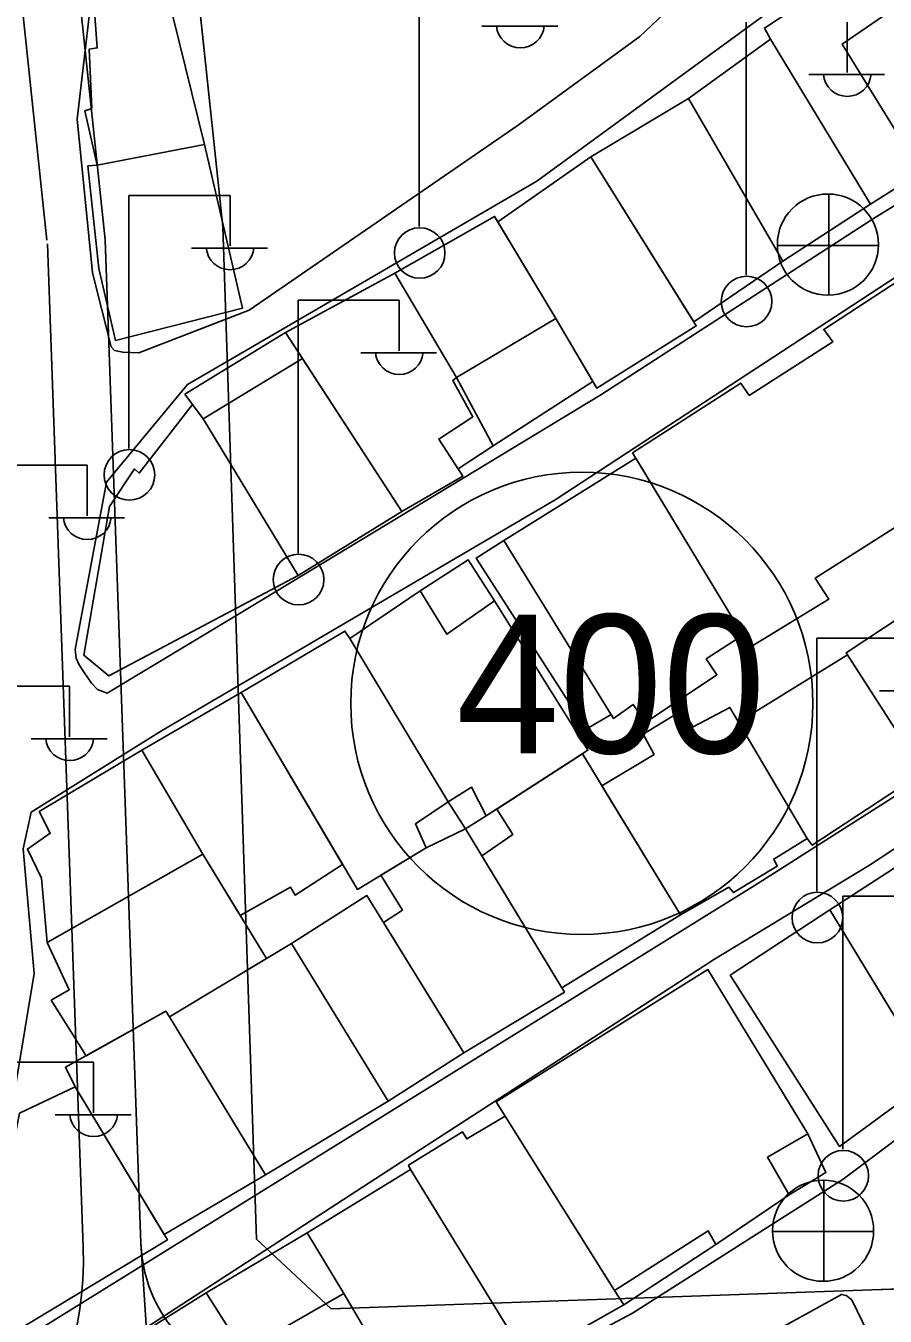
# Model space of a CAD drawing. Extents: x 417997 to 421451, y 4451742 to 4455216.
# Drawn here: x 419827.9 to 419887.3, y 4453416.7 to 4453505.9 of the extents above; entities that cross this region are included whole.
import ezdxf

# ---------------------------------------------------------------- set-up
doc = ezdxf.new("R2010")
doc.units = 0
for name, color, linetype in [('ADAKENARI', 7, 'Continuous'), ('B_Mesken', 7, 'Continuous'), ('B_Teras', 7, 'Continuous'), ('KALDIRIM', 7, 'Continuous'), ('PL_TİCK', 7, 'Continuous'), ('S_Elektrik_Diregi', 7, 'Continuous'), ('S_Rogar_Kapagi', 7, 'Continuous'), ('SM_TAKS', 7, 'Continuous'), ('TR_TİCK', 7, 'Continuous'), ('Yol_Sose', 7, 'Continuous')]:
    doc.layers.add(name, color=color, linetype=linetype)

msp = doc.modelspace()

# ---------------------------------------------------------------- linework, layer by layer
at = {"layer": 'ADAKENARI'}
for p, q in [((419839.037, 4453515.07), (419840.838, 4453498.148)), ((419839.037, 4453515.07), (419840.838, 4453498.148)), ((419841.492, 4453492.013), (419840.838, 4453498.148)), ((419841.492, 4453492.013), (419840.838, 4453498.148)), ((419842.204, 4453470.497), (419841.492, 4453492.013)), ((419842.204, 4453470.497), (419841.492, 4453492.013)), ((419842.802, 4453452.417), (419842.204, 4453470.497)), ((419842.802, 4453452.417), (419842.204, 4453470.497)), ((419843.81, 4453421.983), (419842.802, 4453452.417)), ((419843.81, 4453421.983), (419842.802, 4453452.417)), ((419848.972, 4453417.162), (419843.81, 4453421.983)), ((419848.972, 4453417.162), (419843.81, 4453421.983)), ((419903.395, 4453419.079), (419886.393, 4453418.48)), ((419903.395, 4453419.079), (419886.393, 4453418.48)), ((419886.393, 4453418.48), (419848.972, 4453417.162)), ((419886.393, 4453418.48), (419848.972, 4453417.162))]:
    msp.add_line(p, q, dxfattribs=at)
at = {"layer": 'B_Mesken'}
for points in [[(419837.583, 4453508.4), (419836.898, 4453511.352), (419833.438, 4453510.343), (419833.649, 4453507.766), (419832.567, 4453507.592), (419832.806, 4453504.398), (419832.236, 4453504.314), (419832.42, 4453500.219), (419831.939, 4453500.041), (419832.792, 4453496.287), (419840.209, 4453497.721)], [(419886.297, 4453493.582), (419889.797, 4453495.799), (419884.327, 4453504.671), (419888.516, 4453507.52), (419886.239, 4453510.592), (419878.96, 4453505.771), (419879.368, 4453505.002)], [(419880.22, 4453489.651), (419886.297, 4453493.582), (419879.368, 4453505.002), (419873.714, 4453500.906)], [(419874.064, 4453485.454), (419880.22, 4453489.651), (419873.714, 4453500.906), (419866.95, 4453496.868)], [(419832.792, 4453496.287), (419832.15, 4453496.243), (419832.912, 4453489.141), (419834.074, 4453484.162), (419842.852, 4453486.401), (419840.209, 4453497.721)], [(419864.522, 4453485.679), (419867.368, 4453480.858), (419874.242, 4453485.168), (419866.95, 4453496.868), (419860.513, 4453492.379)], [(419860.202, 4453476.863), (419867.095, 4453481.321), (419864.522, 4453485.679), (419860.513, 4453492.379), (419860.293, 4453492.748), (419853.377, 4453488.808), (419857.658, 4453481.6)], [(419869.83, 4453476.389), (419877.321, 4453481.21), (419877.905, 4453480.363), (419883.687, 4453484.06), (419883.064, 4453484.929), (419890.587, 4453489.823), (419898.629, 4453476.593), (419894.166, 4453473.655), (419893.461, 4453474.7), (419882.468, 4453467.723), (419883.424, 4453466.274), (419877.966, 4453462.949)], [(419845.83, 4453484.723), (419853.377, 4453488.808), (419857.658, 4453481.6), (419860.202, 4453476.863), (419857.758, 4453475.276), (419858.084, 4453474.771), (419853.864, 4453472.33), (419846.995, 4453482.926)], [(419838.852, 4453480.451), (419845.83, 4453484.723), (419846.995, 4453482.926), (419853.864, 4453472.33), (419846.694, 4453467.908), (419840.119, 4453478.751)], [(419839.379, 4453479.743), (419835.697, 4453474.991), (419835.387, 4453475.272), (419833.644, 4453472.672), (419831.883, 4453462.389), (419833.601, 4453460.956), (419846.694, 4453467.908), (419840.119, 4453478.751)], [(419866.631, 4453457.267), (419859.009, 4453469.109), (419860.936, 4453470.314), (419870.057, 4453476.013), (419877.467, 4453463.773), (419874.936, 4453462.137), (419875.672, 4453461.037), (419870.723, 4453457.739), (419869.865, 4453458.984), (419868.52, 4453458.01), (419868.345, 4453458.293)], [(419859.713, 4453451.275), (419858.274, 4453450.374), (419857.081, 4453452.234), (419850.268, 4453463.539), (419855.148, 4453466.835), (419858.458, 4453468.988), (419860.287, 4453466.141), (419866.748, 4453455.817)], [(419892.436, 4453467.718), (419884.621, 4453462.559), (419889.471, 4453454.978), (419897.148, 4453459.908)], [(419857.081, 4453452.234), (419854.813, 4453450.717), (419855.558, 4453449.057), (419850.795, 4453446.181), (419842.766, 4453459.802), (419849.931, 4453464.057), (419850.268, 4453463.539)], [(419877.158, 4453457.764), (419884.711, 4453462.417), (419889.471, 4453454.978), (419889.927, 4453454.265), (419882.271, 4453449.238), (419881.919, 4453449.711)], [(419849.776, 4453447.909), (419846.483, 4453445.795), (419846.162, 4453446.347), (419842.696, 4453444.38), (419840.104, 4453448.635), (419835.892, 4453455.812), (419842.766, 4453459.802)], [(419867.719, 4453453.344), (419871.319, 4453455.526), (419870.568, 4453456.921), (419873.286, 4453458.596), (419874.031, 4453457.431), (419876.561, 4453458.773), (419881.919, 4453449.711), (419879.605, 4453448.287), (419879.833, 4453447.792), (419876.812, 4453445.961), (419876.495, 4453446.338), (419873.157, 4453444.437)], [(419829.345, 4453442.518), (419828.949, 4453446.958), (419827.964, 4453448.974), (419829.545, 4453450.069), (419828.789, 4453451.573), (419835.892, 4453455.812), (419840.104, 4453448.635)], [(419859.401, 4453448.515), (419861.553, 4453449.986), (419860.437, 4453451.742), (419866.362, 4453455.568), (419873.157, 4453444.437), (419864.95, 4453439.366)], [(419888.989, 4453435.701), (419900.499, 4453442.876), (419898.154, 4453446.479), (419895.354, 4453451.173), (419894.67, 4453452.02), (419883.487, 4453444.769)], [(419852.428, 4453447.167), (419853.915, 4453444.758), (419852.609, 4453443.892), (419858.16, 4453434.873), (419865.119, 4453439.088), (419858.274, 4453450.374), (419855.558, 4453449.057)], [(419832.034, 4453434.683), (419829.615, 4453438.513), (419830.852, 4453439.238), (419829.345, 4453442.518), (419840.104, 4453448.635), (419844.507, 4453441.406), (419837.809, 4453437.371), (419837.539, 4453437.769)], [(419846.231, 4453442.444), (419851.462, 4453445.757), (419858.16, 4453434.873), (419852.935, 4453431.547)], [(419876.584, 4453440.26), (419883.487, 4453444.769), (419890.573, 4453433.093), (419884.159, 4453428.4)], [(419846.231, 4453442.444), (419837.809, 4453437.371), (419844.439, 4453426.445), (419852.935, 4453431.547)], [(419868.588, 4453418.431), (419869.23, 4453417.437), (419875.595, 4453421.617), (419880.673, 4453425.05), (419883.209, 4453426.61), (419881.95, 4453429.268), (419875.048, 4453440.634), (419860.407, 4453431.486)], [(419837.809, 4453437.371), (419837.539, 4453437.769), (419830.61, 4453433.885), (419831.27, 4453432.539), (419837.432, 4453422.307), (419844.439, 4453426.445)], [(419831.27, 4453432.539), (419837.652, 4453421.943), (419826.695, 4453415.323), (419824.924, 4453418.131), (419827.413, 4453430.695)], [(419861.031, 4453430.489), (419858.36, 4453428.924), (419858.075, 4453429.406), (419854.344, 4453427.118), (419854.475, 4453426.801), (419862.542, 4453413.672), (419869.23, 4453417.437), (419868.588, 4453418.431)], [(419847.318, 4453422.436), (419854.475, 4453426.801), (419862.542, 4453413.672), (419854.751, 4453409.928), (419849.858, 4453418.224)], [(419849.858, 4453418.224), (419847.318, 4453422.436), (419840.338, 4453418.277), (419842.889, 4453414.242), (419846.463, 4453408.587), (419847.434, 4453406.769), (419847.824, 4453406.044), (419854.751, 4453409.928)], [(419846.463, 4453408.587), (419847.434, 4453406.769), (419843.459, 4453405.368), (419833.18, 4453400.162), (419832.951, 4453400.595), (419830.537, 4453399.618), (419829.571, 4453400.043), (419825.771, 4453408.068), (419826.071, 4453408.978), (419835.158, 4453415.035), (419840.338, 4453418.277)]]:
    msp.add_lwpolyline(points, close=True, dxfattribs=at)
at = {"layer": 'B_Teras'}
for points in [[(419832.567, 4453507.592), (419837.583, 4453508.4), (419840.209, 4453497.721), (419832.792, 4453496.287), (419831.939, 4453500.041), (419832.42, 4453500.219), (419832.236, 4453504.314), (419832.806, 4453504.398)], [(419857.658, 4453481.6), (419864.522, 4453485.679), (419860.293, 4453492.748), (419853.377, 4453488.808)], [(419845.83, 4453484.723), (419853.377, 4453488.808), (419857.658, 4453481.6), (419857.391, 4453481.399), (419858.786, 4453478.883), (419856.424, 4453477.344), (419858.084, 4453474.771), (419853.864, 4453472.33)], [(419846.995, 4453482.926), (419840.119, 4453478.751), (419846.694, 4453467.908), (419853.864, 4453472.33)], [(419860.936, 4453470.314), (419868.52, 4453458.01), (419869.865, 4453458.984), (419870.723, 4453457.739), (419875.672, 4453461.037), (419874.936, 4453462.137), (419877.467, 4453463.773), (419870.057, 4453476.013)], [(419850.268, 4453463.539), (419855.148, 4453466.835), (419856.974, 4453463.839), (419860.287, 4453466.141), (419866.748, 4453455.817), (419859.713, 4453451.275), (419858.698, 4453453.258), (419857.081, 4453452.234)], [(419868.588, 4453418.431), (419860.407, 4453431.486), (419875.048, 4453440.634), (419881.95, 4453429.268), (419879.16, 4453427.651), (419880.673, 4453425.05), (419875.595, 4453421.617), (419875.07, 4453422.556)], [(419828.735, 4453408.557), (419833.18, 4453400.162), (419843.459, 4453405.368), (419843.123, 4453406.382), (419846.463, 4453408.587), (419840.338, 4453418.277), (419835.158, 4453415.035), (419836.382, 4453412.753)], [(419847.434, 4453406.769), (419847.824, 4453406.044), (419854.751, 4453409.928), (419849.858, 4453418.224), (419842.889, 4453414.242), (419846.463, 4453408.587)]]:
    msp.add_lwpolyline(points, close=True, dxfattribs=at)
at = {"layer": 'KALDIRIM'}
for p, q in [((419818.808, 4453629.147), (419833.342, 4453491.119)), ((419818.808, 4453629.147), (419833.342, 4453491.119)), ((419814.834, 4453628.69), (419829.32, 4453491.112)), ((419814.834, 4453628.69), (419829.32, 4453491.112)), ((419829.349, 4453490.837), (419831.832, 4453421.429)), ((419829.349, 4453490.837), (419831.832, 4453421.429)), ((419833.342, 4453491.119), (419835.825, 4453421.696)), ((419833.342, 4453491.119), (419835.825, 4453421.696)), ((419835.825, 4453421.696), (419838.624, 4453377.343)), ((419835.825, 4453421.696), (419838.624, 4453377.343))]:
    msp.add_line(p, q, dxfattribs=at)
for centre, radius, start, end in [((419845.819, 4453422.054), 10, 182.04915, 272.01824), ((419845.819, 4453422.054), 10, 182.04915, 272.01824), ((419808.596, 4453420.598), 23.252, 277.21841, 2.04915), ((419808.596, 4453420.598), 23.252, 277.21841, 2.04915)]:
    msp.add_arc(centre, radius, start, end, dxfattribs=at)
at = {"layer": 'PL_TİCK'}
msp.add_lwpolyline([(419919.263, 4453509.404), (419886.43, 4453508.247), (419881.733, 4453557.895), (419876.826, 4453609.763), (419829.377, 4453605.415), (419831.705, 4453583.063), (419832.324, 4453578.113), (419834.986, 4453553.108), (419836.792, 4453536.147), (419839.037, 4453515.07), (419840.838, 4453498.148), (419841.492, 4453492.013), (419842.204, 4453470.497), (419842.802, 4453452.417), (419843.81, 4453421.983), (419848.972, 4453417.162), (419886.393, 4453418.48), (419903.395, 4453419.079), (419942.109, 4453420.444), (419938.371, 4453510.078), (419919.263, 4453509.404)], dxfattribs=at)
msp.add_lwpolyline([(419919.263, 4453509.404), (419886.43, 4453508.247), (419881.733, 4453557.895), (419876.826, 4453609.763), (419829.377, 4453605.415), (419831.705, 4453583.063), (419832.324, 4453578.113), (419834.986, 4453553.108), (419836.792, 4453536.147), (419839.037, 4453515.07), (419840.838, 4453498.148), (419841.492, 4453492.013), (419842.204, 4453470.497), (419842.802, 4453452.417), (419843.81, 4453421.983), (419848.972, 4453417.162), (419886.393, 4453418.48), (419903.395, 4453419.079), (419942.109, 4453420.444), (419938.371, 4453510.078), (419919.263, 4453509.404)], dxfattribs=at)
at = {"layer": 'S_Elektrik_Diregi'}
for p, q in [((419855.072, 4453492.049), (419855.072, 4453509.549)), ((419859.412, 4453505.909), (419864.662, 4453505.909)), ((419877.685, 4453488.694), (419877.685, 4453506.194)), ((419884.685, 4453502.694), (419884.685, 4453506.194)), ((419882.025, 4453502.554), (419887.275, 4453502.554)), ((419834.991, 4453476.699), (419834.991, 4453494.199)), ((419834.991, 4453494.199), (419841.991, 4453494.199)), ((419841.991, 4453490.699), (419841.991, 4453494.199)), ((419839.331, 4453490.559), (419844.581, 4453490.559)), ((419846.691, 4453469.453), (419846.691, 4453486.953)), ((419846.691, 4453486.953), (419853.691, 4453486.953)), ((419853.691, 4453483.453), (419853.691, 4453486.953)), ((419851.031, 4453483.313), (419856.281, 4453483.313)), ((419825.107, 4453475.527), (419832.107, 4453475.527)), ((419832.107, 4453472.027), (419832.107, 4453475.527)), ((419829.447, 4453471.887), (419834.697, 4453471.887)), ((419882.585, 4453446.072), (419882.585, 4453463.572)), ((419882.585, 4453463.572), (419889.585, 4453463.572)), ((419823.889, 4453460.238), (419830.889, 4453460.238)), ((419830.889, 4453456.738), (419830.889, 4453460.238)), ((419886.925, 4453459.932), (419892.175, 4453459.932)), ((419828.229, 4453456.598), (419833.479, 4453456.598)), ((419884.381, 4453428.214), (419884.381, 4453445.714)), ((419884.381, 4453445.714), (419891.381, 4453445.714)), ((419825.55, 4453434.232), (419832.55, 4453434.232)), ((419832.55, 4453430.732), (419832.55, 4453434.232)), ((419829.89, 4453430.592), (419835.14, 4453430.592))]:
    msp.add_line(p, q, dxfattribs=at)
for centre in [(419855.108, 4453490.214), (419877.721, 4453486.858), (419835.027, 4453474.864), (419846.727, 4453467.618), (419882.621, 4453444.237), (419884.417, 4453426.379)]:
    msp.add_circle(centre, 1.75, dxfattribs=at)
for centre in [(419862.073, 4453506.062), (419884.686, 4453502.707), (419841.992, 4453490.712), (419853.692, 4453483.466), (419832.108, 4453472.04), (419830.889, 4453456.751), (419832.551, 4453430.745)]:
    msp.add_arc(centre, 1.658, 184.83843, 355.14641, dxfattribs=at)
at = {"layer": 'S_Rogar_Kapagi'}
for p, q in [((419883.404, 4453487.266), (419883.404, 4453494.266)), ((419879.834, 4453490.731), (419886.834, 4453490.731)), ((419883.066, 4453419.044), (419883.066, 4453426.044)), ((419879.496, 4453422.509), (419886.496, 4453422.509))]:
    msp.add_line(p, q, dxfattribs=at)
for centre in [(419883.35, 4453490.795), (419883.013, 4453422.573)]:
    msp.add_circle(centre, 3.5, dxfattribs=at)
at = {"layer": 'SM_TAKS'}
msp.add_circle((419866.323, 4453459.057), 15.988, dxfattribs=at)
msp.add_circle((419866.323, 4453459.057), 15.988, dxfattribs=at)
at = {"layer": 'TR_TİCK'}
msp.add_lwpolyline([(419881.733, 4453557.895), (419876.826, 4453609.763), (419829.377, 4453605.415), (419831.705, 4453583.063), (419832.324, 4453578.113), (419834.986, 4453553.108), (419836.792, 4453536.147), (419839.037, 4453515.07), (419840.838, 4453498.148), (419841.492, 4453492.013), (419842.204, 4453470.497), (419842.802, 4453452.417), (419843.81, 4453421.983), (419848.972, 4453417.162), (419886.393, 4453418.48), (419903.395, 4453419.079), (419942.109, 4453420.444), (419938.371, 4453510.078), (419919.263, 4453509.404), (419886.43, 4453508.247), (419881.733, 4453557.895)], dxfattribs=at)
msp.add_lwpolyline([(419881.733, 4453557.895), (419876.826, 4453609.763), (419829.377, 4453605.415), (419831.705, 4453583.063), (419832.324, 4453578.113), (419834.986, 4453553.108), (419836.792, 4453536.147), (419839.037, 4453515.07), (419840.838, 4453498.148), (419841.492, 4453492.013), (419842.204, 4453470.497), (419842.802, 4453452.417), (419843.81, 4453421.983), (419848.972, 4453417.162), (419886.393, 4453418.48), (419903.395, 4453419.079), (419942.109, 4453420.444), (419938.371, 4453510.078), (419919.263, 4453509.404), (419886.43, 4453508.247), (419881.733, 4453557.895)], dxfattribs=at)
for start, end in [(0, 180), (0, 180), (180, 0), (180, 0)]:
    msp.add_arc((419866.323, 4453459.057), 15.988, start, end, dxfattribs=at)
at = {"layer": 'Yol_Sose'}
for points in [[(419845.179, 4453545.766), (419868.822, 4453552.06), (419881.311, 4453554.542), (419881.684, 4453554.503), (419881.964, 4453554.299), (419882.075, 4453553.642), (419882.942, 4453546.768), (419884.437, 4453526.051), (419884.131, 4453524.991), (419883.368, 4453524.045), (419878.35, 4453515.248), (419872.411, 4453507.158), (419870.341, 4453505.193), (419861.928, 4453499.052), (419843.31, 4453486.255), (419835.687, 4453483.309), (419834.562, 4453483.345), (419834.003, 4453483.459), (419833.762, 4453483.722), (419832.465, 4453488.832), (419831.415, 4453499.461), (419832.687, 4453510.375), (419834.787, 4453523.552)], [(419931.049, 4453519.916), (419905.889, 4453504.519), (419886.614, 4453492.663), (419867.639, 4453480.41), (419842.456, 4453465.166), (419833.482, 4453459.759), (419832.811, 4453460.01), (419832.392, 4453460.462), (419831.905, 4453461.193), (419831.553, 4453461.723), (419831.353, 4453462.187), (419831.272, 4453462.787), (419833.442, 4453474.365), (419839.052, 4453481.109), (419863.205, 4453495.173), (419887.549, 4453512.956)], [(419912.44, 4453490.749), (419921.528, 4453474.799), (419921.513, 4453474.287), (419921.402, 4453473.871), (419920.948, 4453473.424), (419903.208, 4453462.321), (419878.32, 4453446.473), (419826.474, 4453414.308), (419825.843, 4453414.249), (419825.375, 4453414.581), (419825.042, 4453415.184), (419824.424, 4453417.966), (419825.825, 4453424.771), (419828.437, 4453440.368), (419827.687, 4453448.986), (419828.24, 4453451.538), (419837.255, 4453457.161), (419864.476, 4453473.138), (419895.415, 4453493.357), (419905.2, 4453499.378), (419905.753, 4453499.382), (419907.015, 4453499.009), (419907.563, 4453498.452)], [(419826.339, 4453401.096), (419825.04, 4453403.133), (419824.496, 4453405.119), (419824.726, 4453407.743), (419825.729, 4453409.104), (419855.168, 4453428.196), (419875.496, 4453441.361), (419886.224, 4453447.854), (419899.661, 4453456.687), (419917.458, 4453468.697), (419922.647, 4453471.935), (419922.749, 4453471.928), (419923.215, 4453472.054), (419923.733, 4453471.848), (419925.984, 4453468.385), (419930.44, 4453461.278), (419930.615, 4453460.658), (419930.443, 4453460.15), (419917.943, 4453452.525), (419902.723, 4453439.854), (419884.404, 4453426.135), (419869.823, 4453416.861), (419852.444, 4453407.598), (419832.283, 4453398.695)], [(419863.128, 4453371.867), (419870.147, 4453375.952), (419870.623, 4453376.036), (419871.122, 4453375.778), (419875.899, 4453367.198), (419883.668, 4453354.382), (419895.245, 4453335.382), (419897.863, 4453336.237), (419889.097, 4453351.743), (419879.827, 4453366.936), (419871.272, 4453381.746), (419865.502, 4453391.409), (419858.439, 4453403.223), (419858.503, 4453403.757), (419858.892, 4453404.167), (419870.289, 4453410.442), (419884.298, 4453418.171), (419884.619, 4453418.082), (419885, 4453417.797), (419889.825, 4453407.85), (419896.654, 4453394.143), (419905.04, 4453376.501), (419913.557, 4453359.28), (419923.198, 4453338.077)]]:
    msp.add_lwpolyline(points, dxfattribs=at)

# ---------------------------------------------------------------- texts
at = {"layer": 'SM_TAKS'}
msp.add_text('400', height=9.5928, dxfattribs=at).set_placement((419857.634, 4453455.606))
msp.add_text('400', height=9.5928, dxfattribs=at).set_placement((419857.634, 4453455.606))

doc.saveas('drawing.dxf')
